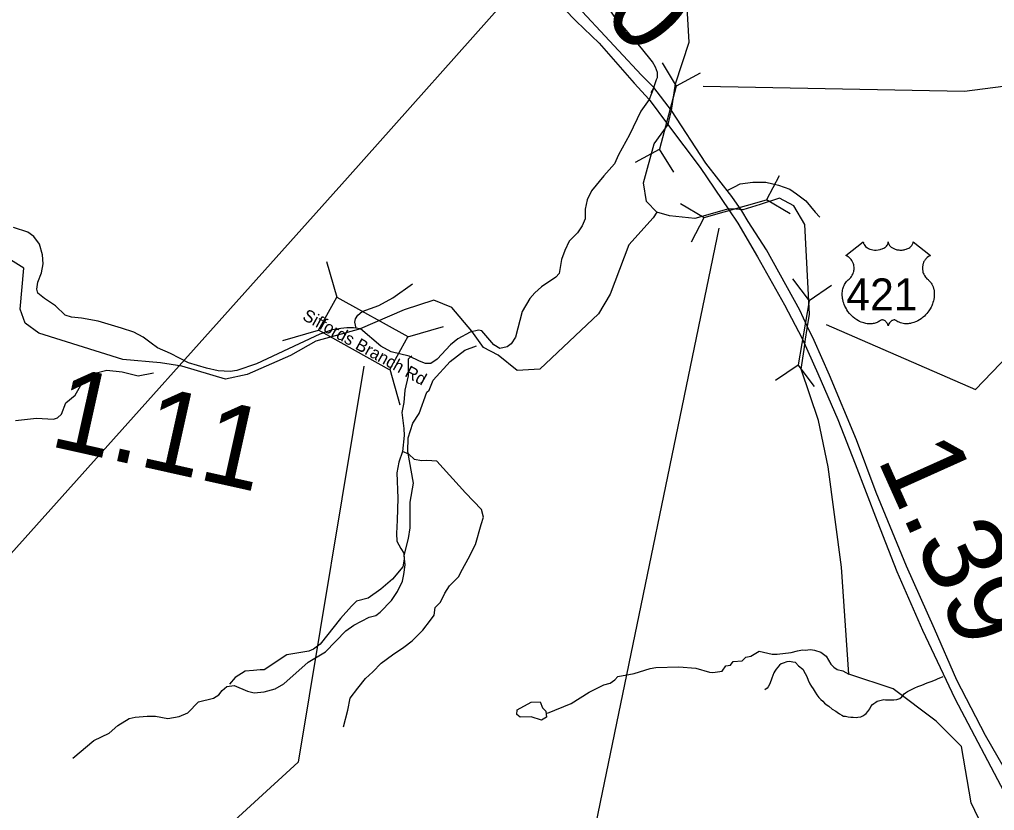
# Model space of a CAD drawing. Extents: x 1248089 to 1457196, y 820910 to 988753.
# Drawn here: x 1294307 to 1300259, y 886836 to 891661 of the extents above; entities that cross this region are included whole.
import ezdxf

# ---------------------------------------------------------------- set-up
doc = ezdxf.new("R2010")
doc.units = 0
for name, color, linetype in [('Exist Hydrographic Creek Single Shore', 7, 'Continuous'), ('Exist Hydrographic Misc Water Feature', 7, 'Continuous'), ('Exist Road Non-System Type 51', 7, 'Continuous'), ('Exist Road Primary US Divided Attributed', 7, 'Continuous'), ('Exist Road Primary US Mileage Hundredths English Label', 7, 'Continuous'), ('Exist Road Primary US Shield Number Label', 7, 'Continuous'), ('Exist Road Primary US Structure Culvert CELL', 7, 'Continuous'), ('Exist Road Primary US Structure Culvert Number Label', 7, 'Continuous'), ('Exist Road Secondary Structure Standard Bridge CELL', 7, 'Continuous'), ('Exist Road Secondary Structure Standard Bridge Number Label', 7, 'Continuous'), ('Exist Road Secondary Type 51 Attributed', 7, 'Continuous'), ('Exist Road Secondary Type 51 Label', 7, 'Continuous'), ('Prop GRAU CAT1 Cell', 7, 'Continuous'), ('Prop Guardrail Anchor Unit CELL', 7, 'Continuous'), ('Prop Horizontal Alignment Direction Label', 7, 'Continuous')]:
    doc.layers.add(name, color=color, linetype=linetype)

msp = doc.modelspace()

# ---------------------------------------------------------------- linework, layer by layer
at = {"layer": 'Exist Hydrographic Creek Single Shore'}
for points in [[(1298196.7, 890486.2), (1298134.3, 890550.9), (1298116.4, 890664.7), (1298181.1, 890903.4), (1298266.9, 891021.1), (1298276.9, 891065.7), (1298288.1, 891105.8), (1298311.5, 891268.7), (1298394.9, 891522.9), (1298376.4, 891839.8), (1298206.7, 892059.2), (1298090.7, 892120.3), (1297957.6, 892139.4)], [(1296388.6, 889774), (1296116.2, 889698.8), (1295962.2, 889612.1), (1295697.6, 889496.6), (1295565.2, 889467.7), (1295298.2, 889547.1), (1295168.3, 889566.4), (1294937.7, 889586.9), (1294424.7, 889748.1), (1294342.7, 889808.9), (1294311.7, 889894.8), (1294334.7, 890143.9), (1294252.7, 890194.8), (1293689.7, 890366.9), (1293509.7, 890515), (1293470.7, 890614.3), (1293380.7, 890675.2), (1293181.7, 890738.2), (1292882.6, 890786.9), (1292512.9, 890783.6)], [(1299079.2, 889528.2), (1299096.8, 889649), (1299105.6, 889710.4), (1299115.6, 889776.8), (1299129.3, 889863.8), (1299101.8, 890409.9), (1299034.2, 890525.1), (1298946.6, 890572.1), (1298827.8, 890533), (1298722.5, 890501.2), (1298679.1, 890503.5), (1298637.8, 890505.7), (1298430.5, 890446.6), (1298274.4, 890463.3), (1298196.7, 890486.2)], [(1298196.7, 890486.2), (1298174.7, 890450.9), (1298025.9, 890286.4), (1297912.8, 889985.6), (1297842.1, 889865.3), (1297771.4, 889798), (1297484.4, 889527.2), (1297344.9, 889520), (1297229.4, 889613.9), (1297140.4, 889659.6), (1297068.2, 889760.7)], [(1297068.2, 889760.7), (1296945.6, 889905.2), (1296837.3, 889948.5), (1296655.7, 889889.5), (1296387.4, 889774)], [(1300397.9, 886417.7), (1300251.9, 886597.8), (1300116.8, 886882.9), (1300057.9, 887225.5), (1299903.8, 887379.6), (1299640.8, 887578.6), (1299370, 887666.8), (1299324.8, 888320.3), (1299244.4, 888933), (1299184.3, 889215.1), (1299079.2, 889528.2)]]:
    msp.add_lwpolyline(points, dxfattribs=at)
at = {"layer": 'Exist Hydrographic Misc Water Feature'}
for points in [[(1294633.1, 887154.6), (1294761.8, 887262.7), (1294855, 887306.8), (1294908.2, 887353.4), (1294977.3, 887396.3), (1295013.6, 887405.4), (1295085.7, 887411.4), (1295137.8, 887410.4), (1295213.4, 887396.5), (1295281.8, 887408.2), (1295334.4, 887431), (1295400.1, 887497.8), (1295490.8, 887521.4), (1295523.3, 887540.5), (1295543.9, 887567.9), (1295572.5, 887591.2), (1295616.8, 887598.5), (1295700, 887564), (1295739.7, 887553.4), (1295799.9, 887559.5), (1295868.4, 887577.9), (1295921.3, 887608.9), (1296068.5, 887739.7), (1296176.2, 887803.1), (1296299.4, 887932), (1296348.3, 887967.1), (1296441.5, 888014.4), (1296481.8, 888025.2), (1296508.2, 888045.1), (1296578.2, 888116.8), (1296615.5, 888172.6), (1296645, 888235.3), (1296654, 888275.3), (1296661.5, 888335), (1296654.9, 888391.8), (1296681.4, 888494.7), (1296691, 888561), (1296693, 888716.8), (1296711.7, 888832.2), (1296678.5, 889025.8), (1296680.5, 889109.4), (1296708.8, 889199.1), (1296746.3, 889257.5), (1296793.6, 889388.7), (1296807.8, 889400.7), (1296833.2, 889460.1), (1296936.2, 889575.4), (1297025.9, 889645), (1297096.5, 889669.8)], [(1294283.4, 889214.1), (1294411.9, 889228.8), (1294515.8, 889222.6), (1294539.9, 889230.3), (1294564.5, 889253.7), (1294590.4, 889322.9), (1294647.5, 889369.3), (1294687.2, 889440.8), (1294703.8, 889460.2), (1294728.4, 889483.4), (1294760.7, 889500.9), (1294841.4, 889523), (1294933.2, 889512.1), (1295032.6, 889487.9), (1295125.2, 889505.8)], [(1297531.1, 887430.4), (1297674.7, 887489.1), (1297784.4, 887558.3), (1297873.6, 887602.5), (1297913.8, 887613.1), (1297942.3, 887633.1), (1297958.8, 887652.5), (1298059.5, 887671.8), (1298156.2, 887701.8), (1298192.5, 887708.5), (1298332.6, 887711.4), (1298436.5, 887704.5), (1298519.9, 887678.9), (1298539.9, 887677.7), (1298596.2, 887686.4), (1298619, 887718), (1298647.1, 887721.6), (1298663.7, 887745.1), (1298719.6, 887748), (1298740.4, 887771.4), (1298772.5, 887778.1), (1298821.4, 887807.5), (1298900.9, 887789.5), (1298932.9, 887788.9), (1299017.2, 887798.7), (1299055.4, 887809.4)], [(1299055.4, 887809.4), (1299087.8, 887814.9), (1299103.8, 887813.3), (1299136, 887817.1), (1299160, 887813.8), (1299197.9, 887800.8), (1299231.4, 887777.3), (1299260.2, 887729.3), (1299277.7, 887710.8), (1299299.2, 887696.3), (1299333.1, 887687.2), (1299370, 887666.8)], [(1297520.2, 887441.3), (1297523.3, 887405.1), (1297494.7, 887386.1), (1297431.3, 887407.8), (1297363.2, 887405.1), (1297343.6, 887421.8), (1297344.3, 887449.8), (1297431.4, 887495.7), (1297485.5, 887498.6), (1297500.7, 887462.2), (1297520.2, 887441.3)]]:
    msp.add_lwpolyline(points, dxfattribs=at)
at = {"layer": 'Exist Road Non-System Type 51'}
for p, q in [((1298178.9, 891247.3), (1298160.3, 891213.9)), ((1298178.9, 891247.3), (1298196.2, 891295.1)), ((1298630.9, 890620.2), (1298671.9, 890640.6))]:
    msp.add_line(p, q, dxfattribs=at)
for points in [[(1298196.2, 891295.1), (1298200.9, 891308.1), (1298200.9, 891337.2), (1298190.3, 891371.5), (1298170.9, 891404), (1298103.8, 891486.3), (1297999.6, 891609.6), (1297937.8, 891681.6), (1297871.6, 891781.8), (1297815.1, 891848.6), (1297760.4, 891903.5), (1297668.6, 891982.3)], [(1298671.9, 890640.6), (1298706.8, 890657.9), (1298782.8, 890668.2), (1298864, 890668.2), (1298939.9, 890651.1), (1299008.8, 890625.4), (1299051.2, 890597.9), (1299107.7, 890555.1), (1299164.2, 890486.6), (1299192.4, 890455.7)], [(1296363.2, 889778.1), (1296354.9, 889814.2), (1296357.4, 889836.2), (1296372, 889858.2), (1296398.9, 889880.2), (1296501.4, 889916.8), (1296586.8, 889963.2), (1296706.4, 890048.7)], [(1296702.6, 889610.4), (1296679.4, 889588.5), (1296679.4, 889539.7), (1296679.4, 889488.4), (1296659.9, 889400.4), (1296652.6, 889324.7), (1296640.4, 889263.7), (1296652.6, 889166), (1296655, 889124.4), (1296645.3, 889026.7), (1296623.3, 888960.8), (1296611.1, 888894.8), (1296616, 888741), (1296613.5, 888606.6), (1296608.7, 888524.9), (1296611.1, 888478.5), (1296635.5, 888434.6), (1296652.6, 888405.3), (1296655, 888368.6), (1296647.7, 888322.2), (1296584.3, 888246.5), (1296513.5, 888185.4), (1296435.4, 888131.7), (1296364.6, 888112.2), (1296332.9, 888082.8), (1296266.9, 888007.1), (1296142.5, 887850.8), (1296101.9, 887819.8), (1296072.6, 887807.6), (1295987.2, 887793), (1295938.3, 887785.6), (1295801.7, 887692.8), (1295777.2, 887692.8), (1295735.8, 887690.4), (1295684.5, 887685.5), (1295623.5, 887646.4), (1295589.3, 887607.3)], [(1296284.1, 887345.1), (1296311, 887447.7), (1296325.6, 887521), (1296372, 887582.1), (1296418.4, 887640.7), (1296464.7, 887682.2), (1296516, 887733.5), (1296584, 887785.8), (1296652.4, 887832.2), (1296703.6, 887871.3), (1296769.5, 887934.8), (1296815.9, 887995.8), (1296837.9, 888027.6), (1296845.2, 888074), (1296876.9, 888105.7), (1296903.8, 888161.9), (1296933.1, 888205.9), (1296986.8, 888262.1), (1297011.2, 888308.5), (1297045.4, 888372), (1297091.7, 888457.5), (1297125.9, 888579.6), (1297140.2, 888624.6), (1297128, 888671), (1297030.4, 888773.6), (1296854.7, 888966.5), (1296793.6, 888971.4), (1296761.9, 888969), (1296718, 888976.3), (1296683.8, 889010.5), (1296645.3, 889026.7)], [(1299043.4, 887737.8), (1299028.8, 887740.8), (1299006.8, 887744.6), (1298990.7, 887742.9), (1298968.5, 887735.3), (1298956.4, 887729.6), (1298946.3, 887721.8), (1298925.8, 887698.2), (1298917.5, 887686.3), (1298911.3, 887674.5), (1298900.6, 887642.6), (1298888, 887608.9), (1298877.6, 887589.1), (1298871.4, 887581.2), (1298857.2, 887571.5)], [(1299043.4, 887737.8), (1299062.9, 887718.2), (1299088.5, 887697.5), (1299104, 887671.1), (1299113.4, 887652.9), (1299121, 887630.8), (1299132.5, 887608.3), (1299142, 887592.1), (1299151.7, 887577.9), (1299163.3, 887557.7), (1299175, 887541.4), (1299186.5, 887525), (1299198.2, 887512.8), (1299210, 887502.5), (1299221.8, 887490.3), (1299237.6, 887477.9), (1299247.4, 887471.5), (1299268.9, 887453.1), (1299290.7, 887440.7), (1299298.5, 887434.5), (1299312.4, 887426), (1299326.2, 887417.7), (1299338.1, 887411.5), (1299350.1, 887411.2), (1299366, 887406.9), (1299382, 887404.4), (1299396, 887404.1), (1299414, 887403.8), (1299424, 887405.6), (1299442.1, 887407), (1299454.2, 887412.8), (1299466.4, 887420.5), (1299476.5, 887428.3), (1299484.8, 887440.2), (1299497.1, 887455.7), (1299503.6, 887469.6), (1299513.8, 887481.4), (1299522, 887489.2), (1299534.1, 887497), (1299542.3, 887502.8), (1299558.3, 887506.5), (1299582.5, 887511.8), (1299592.5, 887511.6), (1299596.5, 887511.6), (1299612.5, 887511.2), (1299624.5, 887510.8), (1299644.5, 887510.4), (1299662.5, 887512), (1299680.7, 887519.7), (1299693.1, 887529.2), (1299707.4, 887547), (1299715.6, 887552.8), (1299727.7, 887560.6), (1299748, 887572), (1299772.4, 887583.5), (1299790.6, 887591.1), (1299814.8, 887600.4), (1299847.1, 887613.8), (1299879.3, 887625), (1299882.9, 887626.4)], [(1299882.9, 887626.4), (1299899.5, 887632.6), (1299911.6, 887638.3), (1299945.6, 887653.7)]]:
    msp.add_lwpolyline(points, dxfattribs=at)
at = {"layer": 'Exist Road Primary US Divided Attributed'}
for points in [[(1298178.9, 891247.3), (1298104.7, 891321.4), (1297964, 891473.2), (1297661.1, 891799.7), (1297548.7, 891909.2), (1297063.6, 892352.4)], [(1297020.5, 892301.4), (1297506, 891859.9), (1297561, 891801.9), (1297705.4, 891650.6), (1297845.7, 891517.2), (1298058.8, 891273.4), (1298150, 891173.8)], [(1300389.4, 886971.1), (1300204.3, 887293), (1300028.2, 887630.2), (1299891.7, 887943.1), (1299722.3, 888327), (1299537.2, 888776.6), (1299416.1, 889097), (1299252.2, 889491.9), (1299159.1, 889703.2), (1299115.1, 889791.3), (1299070.4, 889887.8), (1298866.2, 890256.1), (1298755.8, 890429.6), (1298715.6, 890494.9), (1298655.8, 890580.7), (1298496.4, 890784), (1298288.1, 891105.8), (1298178.9, 891247.3)], [(1298150, 891173.8), (1298263.4, 891023.7), (1298461.3, 890758), (1298636.6, 890499.9), (1298691.7, 890419.7), (1298811.9, 890214.1), (1298977.2, 889920.9), (1299084.9, 889715.3), (1299180.1, 889502.3), (1299302.8, 889221.6), (1299408, 888950.8), (1299543.3, 888599.9), (1299663.5, 888294.1), (1299818.8, 887935.7), (1300016.6, 887519.6), (1300337.2, 886913)]]:
    msp.add_lwpolyline(points, dxfattribs=at)
at = {"layer": 'Exist Road Primary US Structure Culvert CELL'}
for p, q in [((1298229.3, 891396.2), (1298316.5, 891254.3)), ((1298463, 891333.6), (1298316.5, 891254.3)), ((1298316.5, 891254.3), (1298213.7, 890871)), ((1298067.2, 890791.8), (1298213.7, 890871)), ((1298300.8, 890729.1), (1298213.7, 890871)), ((1298945.4, 890707.9), (1298868, 890560.4)), ((1298343, 890538), (1298486.1, 890452.7)), ((1298486.1, 890452.7), (1298868, 890560.4)), ((1299011, 890475.1), (1298868, 890560.4)), ((1298408.7, 890305.2), (1298486.1, 890452.7)), ((1299026.5, 890078.9), (1299126.6, 889945.8)), ((1299264.9, 890038.6), (1299126.6, 889945.8)), ((1299126.6, 889945.8), (1299060.4, 889554.6)), ((1298922.1, 889461.8), (1299060.4, 889554.6)), ((1299160.6, 889421.5), (1299060.4, 889554.6))]:
    msp.add_line(p, q, dxfattribs=at)
at = {"layer": 'Exist Road Primary US Structure Culvert Number Label'}
for points in [[(1298480.6, 891255), (1300076, 891224.4), (1301431, 891400), (1303062, 892203)], [(1297358.1, 891872.2), (1296308.8, 890695.7), (1294095.6, 888226.2)]]:
    msp.add_lwpolyline(points, dxfattribs=at)
at = {"layer": 'Exist Road Secondary Structure Standard Bridge CELL'}
for p, q in [((1296182.2, 890185.8), (1296244.3, 889968.1)), ((1295914, 889703.7), (1296131.7, 889765.7)), ((1296677, 889726.1), (1296894.7, 889788.2)), ((1296566.9, 889528.3), (1296629, 889310.6))]:
    msp.add_line(p, q, dxfattribs=at)
msp.add_lwpolyline([(1296244.3, 889968.1), (1296677.5, 889727.1), (1296564.9, 889524.7), (1296131.7, 889765.7)], close=True, dxfattribs=at)
at = {"layer": 'Exist Road Secondary Structure Standard Bridge Number Label'}
msp.add_lwpolyline([(1296410.1, 889546.9), (1296007.4, 887131.1), (1293847.8, 885154.4)], dxfattribs=at)
at = {"layer": 'Exist Road Secondary Type 51 Attributed'}
msp.add_line((1298178.9, 891247.3), (1298150, 891173.8), dxfattribs=at)
for points in [[(1298150, 891173.8), (1298099.6, 891101.2), (1298030.9, 890958.6), (1297963.8, 890836.2), (1297938.7, 890780.8), (1297873.3, 890708.7), (1297797.9, 890616.5), (1297772.7, 890561.1), (1297761, 890504.1), (1297759.6, 890444.8), (1297742.8, 890402.8), (1297712.7, 890359.2), (1297662.4, 890308.9), (1297635.6, 890251.9), (1297615.4, 890196.5), (1297602, 890112.6), (1297580.2, 890089.1), (1297493.1, 890030.4), (1297453.5, 889994.5), (1297423.3, 889959.3), (1297374.7, 889880.4), (1297334.5, 889722.7), (1297307.7, 889682.5), (1297284.2, 889664), (1297238.9, 889654), (1297203.7, 889675.8), (1297130.3, 889762), (1297108.6, 889766.9), (1297058.1, 889753.6), (1296983.5, 889712.7), (1296938.9, 889677.5), (1296857.4, 889589.9), (1296818.9, 889562.2), (1296786.5, 889562.2), (1296748, 889576.7), (1296686.6, 889606.8), (1296576, 889633.2), (1296512.2, 889668.2), (1296388.6, 889774), (1296387.4, 889774)], [(1296387.4, 889774), (1296346.5, 889781.2), (1296305.6, 889781.2), (1296268.3, 889776.4), (1296215.4, 889768), (1296139.6, 889741.5), (1296014.6, 889682.5), (1295753.1, 889561.7), (1295634.7, 889520), (1295592.8, 889513.3), (1295519.1, 889518.3), (1295448.7, 889535.1), (1295338.1, 889567), (1295229.1, 889624), (1295150.4, 889659.2), (1295110.1, 889686.1), (1295061.5, 889723), (1295004.5, 889753.2), (1294930.8, 889778.3), (1294786.6, 889821.9), (1294685.5, 889839.8), (1294625.2, 889844.8), (1294586.6, 889858.2), (1294526.3, 889913.6), (1294460.9, 889958.8), (1294419, 889992.4), (1294412.3, 890015.9), (1294419, 890059.5), (1294442.5, 890116.5), (1294450.9, 890170.2), (1294447.5, 890225.6), (1294429.1, 890291), (1294395.6, 890337.9), (1294358.7, 890363.1), (1294269.9, 890393.3)]]:
    msp.add_lwpolyline(points, dxfattribs=at)
at = {"layer": 'Prop Guardrail Anchor Unit CELL'}
msp.add_line((1298575.8, 890388.5), (1297624.5, 885793.5), dxfattribs=at)
msp.add_lwpolyline([(1299232.3, 889800.4), (1300143.9, 889404), (1301095.1, 890394.9), (1302561.6, 890830.8)], dxfattribs=at)
at = {"layer": 'Prop Horizontal Alignment Direction Label'}
msp.add_lwpolyline([(1299458.2, 890305.5), (1299458.5, 890301.1), (1299459.5, 890295.8), (1299460.4, 890293.1), (1299462.8, 890288), (1299466.8, 890281.9), (1299472.4, 890275.9), (1299478.8, 890270.7), (1299483.1, 890268), (1299490.3, 890264.1), (1299498.5, 890260.6), (1299507.7, 890258), (1299517, 890256.1), (1299527.3, 890255), (1299537.4, 890254.8), (1299548.3, 890255.6), (1299560.4, 890257.9), (1299565.9, 890259.4), (1299572.2, 890261.5), (1299577.9, 890263.9), (1299584.3, 890267.3), (1299589.4, 890270.5), (1299593.3, 890273.4), (1299599, 890278.8), (1299603.5, 890284.4), (1299605.4, 890287.6), (1299607, 890290.6), (1299609.2, 890297), (1299609.8, 890299.8), (1299610.3, 890305.7), (1299610.7, 890300.7), (1299611.2, 890297.7), (1299612, 890294.6), (1299613.2, 890291.4), (1299615.5, 890286.9), (1299618, 890283.2), (1299622.7, 890277.6), (1299625.7, 890274.8), (1299628.4, 890272.6), (1299635.6, 890267.6), (1299644.1, 890263.4), (1299648.2, 890261.6), (1299652.5, 890260), (1299657.9, 890258.4), (1299663.4, 890257.1), (1299669, 890256.2), (1299674.6, 890255.3), (1299680.4, 890254.9), (1299685.1, 890254.8), (1299690.9, 890254.8), (1299696.2, 890255.1), (1299701.7, 890255.8), (1299707.7, 890256.8), (1299712.5, 890257.8), (1299718.9, 890259.5), (1299724.7, 890261.6), (1299729.8, 890263.8), (1299736.4, 890267.3), (1299741.7, 890270.6), (1299745.6, 890273.7), (1299750.3, 890278), (1299754.6, 890283.1), (1299757.2, 890286.8), (1299759, 890290.6), (1299760.7, 890294.6), (1299761.8, 890298.9), (1299762.3, 890302.6), (1299762.4, 890305.8), (1299868.7, 890221.1), (1299866.2, 890220.2), (1299860.4, 890217.3), (1299855.8, 890214.6), (1299848.5, 890209.5), (1299845.3, 890206.7), (1299842.2, 890203.7), (1299839.3, 890200.6), (1299836.8, 890197.6), (1299833.7, 890193.4), (1299830.9, 890189.1), (1299828.2, 890184.4), (1299826.3, 890180.3), (1299823, 890171.7), (1299821.4, 890166.3), (1299820.4, 890161.8), (1299819.2, 890152.3), (1299818.9, 890147.8), (1299818.9, 890143.3), (1299819.1, 890138.6), (1299819.5, 890134.1), (1299820.4, 890129.4), (1299821.1, 890125.2), (1299822.4, 890120.1), (1299824.3, 890114.2), (1299826.6, 890108.5), (1299831.5, 890099.3), (1299837.7, 890089.9), (1299842.2, 890084.6), (1299846.6, 890080.1), (1299853.2, 890074.5), (1299856.7, 890071.4), (1299860.8, 890067.3), (1299867.4, 890059.6), (1299870.1, 890055.9), (1299872.9, 890051.9), (1299875.4, 890047.7), (1299877.9, 890043.1), (1299879.9, 890039.2), (1299883.6, 890030.1), (1299886.4, 890021.2), (1299887.6, 890016.6), (1299889.6, 890006.1), (1299890.3, 890001), (1299891.2, 889990.8), (1299891.2, 889978.5), (1299890.3, 889966.8), (1299888.1, 889953.2), (1299886.2, 889945), (1299883.4, 889935.6), (1299880.7, 889927.3), (1299875.9, 889915.2), (1299871.6, 889906.4), (1299866, 889896.1), (1299862.2, 889889.9), (1299857.7, 889883.2), (1299852.1, 889875.6), (1299845.6, 889867.4), (1299837.7, 889858.8), (1299831.4, 889852.5), (1299823.1, 889845.1), (1299818.1, 889840.9), (1299810.9, 889835.5), (1299801.2, 889829), (1299791.5, 889823.4), (1299783.3, 889819.2), (1299776, 889816.1), (1299766.6, 889812.5), (1299750.9, 889808.1), (1299745.2, 889806.9), (1299738.4, 889805.9), (1299732.1, 889805.3), (1299725.9, 889804.9), (1299717.6, 889804.9), (1299709.4, 889805.6), (1299701.6, 889806.7), (1299693.5, 889808.4), (1299685, 889810.9), (1299677.3, 889813.9), (1299669.6, 889817.8), (1299656.4, 889826), (1299652.6, 889828), (1299650.5, 889828.6), (1299645.4, 889828.9), (1299640.6, 889827.9), (1299635.7, 889825.9), (1299632.8, 889824.3), (1299628.9, 889821.8), (1299625.8, 889819.4), (1299622.2, 889815.9), (1299619.7, 889813), (1299617.8, 889810.8), (1299614.1, 889804.9), (1299612.8, 889802.2), (1299611.4, 889798.6), (1299610.2, 889793.3), (1299608.5, 889800), (1299606.5, 889804.4), (1299604.3, 889808.1), (1299601.9, 889811.5), (1299598.2, 889815.7), (1299594.9, 889818.9), (1299590.9, 889822.2), (1299586.6, 889824.8), (1299583.2, 889826.5), (1299580.1, 889827.7), (1299576.2, 889828.7), (1299573.1, 889828.9), (1299570.5, 889828.9), (1299567, 889828.1), (1299562.2, 889824.6), (1299557.6, 889821.5), (1299552.7, 889818.4), (1299546.8, 889815.2), (1299542.4, 889813.2), (1299537.3, 889811.2), (1299531.3, 889809.2), (1299524.7, 889807.5), (1299518, 889806.2), (1299512.1, 889805.3), (1299505.8, 889804.7), (1299500.1, 889804.5), (1299494.1, 889804.6), (1299488.5, 889805), (1299482.1, 889805.6), (1299474, 889806.8), (1299467.4, 889808.3), (1299460.3, 889810.2), (1299453.1, 889812.4), (1299445.4, 889815.4), (1299435.7, 889819.6), (1299429, 889823), (1299418.4, 889829.1), (1299406, 889837.7), (1299396.6, 889845.3), (1299389.7, 889851.5), (1299379.6, 889861.8), (1299373.7, 889868.6), (1299364.4, 889880.6), (1299358.4, 889889.3), (1299354.5, 889895.7), (1299348.9, 889906), (1299345.8, 889912.5), (1299341.8, 889921.9), (1299338.6, 889930.5), (1299336, 889938.7), (1299334.6, 889943.9), (1299332.5, 889953), (1299331.3, 889959.5), (1299330.1, 889968.3), (1299329.5, 889977.7), (1299329.3, 889986.3), (1299329.6, 889993.5), (1299330.4, 890001.8), (1299331.8, 890010.7), (1299333.5, 890018.3), (1299335, 890023.7), (1299337.3, 890030.4), (1299340.3, 890037.7), (1299343.8, 890044.8), (1299347.1, 890050.6), (1299351.3, 890056.9), (1299355.5, 890062.2), (1299360.9, 890068.1), (1299366.6, 890073.5), (1299371.7, 890077.7), (1299377.9, 890083.8), (1299381.1, 890087.4), (1299385, 890092.5), (1299388, 890097.2), (1299390.5, 890101.4), (1299393.7, 890107.6), (1299395.7, 890112.3), (1299398.1, 890119.4), (1299399.3, 890124.5), (1299400.6, 890130.9), (1299401.4, 890137), (1299401.7, 890144.6), (1299401.5, 890150.9), (1299400.7, 890158.2), (1299399.3, 890165.3), (1299397.7, 890171.4), (1299395, 890178.5), (1299392.6, 890183.6), (1299388.5, 890190.6), (1299384, 890197.1), (1299379.3, 890202.3), (1299374.6, 890207), (1299370.1, 890210.6), (1299365.8, 890213.6), (1299360.4, 890216.9), (1299355.2, 890219.5), (1299351.9, 890220.8)], close=True, dxfattribs=at)

# ---------------------------------------------------------------- texts
at = {"layer": 'Exist Road Primary US Mileage Hundredths English Label'}
for s, rotation, p in [('.30', 311.58694, (1297482, 892115.3)), ('1.39', 294.18043, (1299540.4, 888982))]:
    msp.add_text(s, height=500, rotation=rotation, dxfattribs=at).set_placement(p)
at = {"layer": 'Exist Road Primary US Shield Number Label'}
msp.add_text('421', height=195, dxfattribs=at).set_placement((1299354.3, 889886.7))
at = {"layer": 'Exist Road Secondary Type 51 Label'}
msp.add_text('Siffords Branch Rd', height=75, rotation=331.05656, dxfattribs=at).set_placement((1296029.1, 889833.4))
at = {"layer": 'Prop GRAU CAT1 Cell'}
msp.add_text('1.11', height=500, rotation=347.4522, dxfattribs=at).set_placement((1294480.5, 889061.6))

doc.saveas('drawing.dxf')
